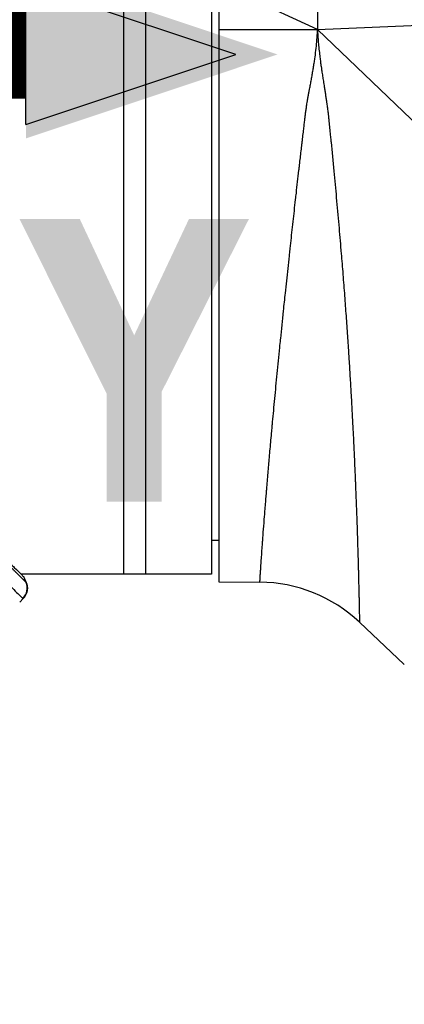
# Model space of a CAD drawing. Header units: millimetres. Extents: x 0 to 4378, y 0 to 2376.
# Tile 447 of 656: x 1543 to 1569, y 1690 to 1757. Entities that reach past the tile are written whole.
import ezdxf

# ---------------------------------------------------------------- set-up
doc = ezdxf.new("R2010")
doc.units = ezdxf.units.MM
doc.header["$LTSCALE"] = 0.2
doc.layers.add('07_Special Line2', color=76, linetype='Continuous')
doc.styles.add('Rainbow-4.0 Style', font='malgunsl.ttf')
doc.styles.add('Rainbow-5.0 Style', font='malgunsl.ttf')
doc.dimstyles.new('Rainbow-4.0 Style', dxfattribs={"dimtxt": 3.5, "dimasz": 2.5, "dimexe": 1, "dimexo": 1, "dimgap": 1, "dimtad": 1, "dimdsep": 46, "dimtxsty": 'Rainbow-4.0 Style', "dimcen": 0, "dimclrd": 251, "dimclre": 251, "dimclrt": 7, "dimazin": 3, "dimtp": 0.1, "dimtm": 0.1, "dimtfac": 0.61, "dimtmove": 0, "dimatfit": 3, "dimfxl": 1, "dimlwd": -1, "dimlwe": -1, "dimarcsym": 1})

# ---------------------------------------------------------------- blocks, each defined once
blk = doc.blocks.new('*D124')
at = {"color": 251, "linetype": 'ByBlock', "transparency": 16777216}
for p, q in [((1483.192, 1869.115), (1834.854, 1869.115)), ((1829.854, 681.615), (1829.854, 1856.615)), ((1617.144, 669.115), (1834.854, 669.115))]:
    blk.add_line(p, q, dxfattribs=at)
at = {"color": 251, "transparency": 16777216}
for points in [[(1827.77, 1856.615), (1831.937, 1856.615), (1829.854, 1869.115)], [(1827.77, 681.615), (1831.937, 681.615), (1829.854, 669.115)]]:
    blk.add_solid(points, dxfattribs=at)
at = {"layer": 'Defpoints', "color": 0, "transparency": 16777216}
for p in [(1478.192, 1869.115), (1829.854, 1869.115), (1612.144, 669.115)]:
    blk.add_point(p, dxfattribs=at)
at = {"color": 7, "transparency": 16777216, "insert": (1815.753, 1269.115), "char_height": 17.5, "attachment_point": 5, "rotation": 90, "style": 'Rainbow-4.0 Style'}
blk.add_mtext('1200', dxfattribs=at)
blk = doc.blocks.new('A$C078f5041')
for p, q in [((-62.2, 1298.027), (-62.2, 1219.5)), ((-60.7, 1297.5), (-60.7, 1219.5)), ((-56.2, 1297.5), (-56.2, 1219.5)), ((-55.7, 1297.945), (-55.7, 1218.983)), ((-49, 1260.5), (-49.001, 1256.5)), ((-49.001, 1256.5), (-55.7, 1259.58)), ((-49.001, 1256.5), (-2.445, 1258.4)), ((-55.7, 1256.5), (-49.001, 1256.5)), ((-49.001, 1256.5), (-0.521, 1210)), ((-55.7, 1221.787), (-56.2, 1221.779)), ((-56.2, 1219.5), (-69.156, 1219.5)), ((-68.956, 1219.3), (-68.802, 1218.937)), ((-55.7, 1218.983), (-52.919, 1218.958)), ((-69.016, 1217.84), (-69.246, 1217.609)), ((-43.1, 1213.364), (-46.149, 1216.236))]:
    blk.add_line(p, q)
blk.add_arc((-53.007, 1208.959), 10, 46.70019, 89.5)
blk.add_ellipse((-69.737, 1218.56), major_axis=(0.69, 0.724), ratio=0.999304, start_param=4.687993, end_param=5.87531)
for points, knots in [([(-149.9, 1300.246), (-149.9, 1300.246), (-149.9, 1300.246), (-149.9, 1300.245), (-149.9, 1300.245), (-149.899, 1300.245), (-149.898, 1300.244), (-149.896, 1300.242), (-149.893, 1300.239), (-149.883, 1300.229), (-149.873, 1300.219), (-149.833, 1300.179), (-149.793, 1300.139), (-149.634, 1299.979), (-149.475, 1299.821), (-149.127, 1299.473), (-148.967, 1299.312), (-148.543, 1298.888), (-148.264, 1298.609), (-147.773, 1298.118), (-147.584, 1297.929), (-147.156, 1297.502), (-146.915, 1297.261), (-146.373, 1296.718), (-146.067, 1296.413), (-144.892, 1295.238), (-143.935, 1294.281), (-141.52, 1291.866), (-139.999, 1290.345), (-136.524, 1286.869), (-134.527, 1284.873), (-131.341, 1281.687), (-130.199, 1280.545), (-128.45, 1278.796), (-127.852, 1278.198), (-125.939, 1276.284), (-124.608, 1274.953), (-121.653, 1271.998), (-120.022, 1270.367), (-117.318, 1267.663), (-116.251, 1266.597), (-114.071, 1264.416), (-112.96, 1263.305), (-111.569, 1261.914), (-111.291, 1261.636), (-110.845, 1261.19), (-110.637, 1260.983), (-110.29, 1260.635), (-110.104, 1260.45), (-109.728, 1260.073), (-109.634, 1259.979), (-109.118, 1259.463), (-108.933, 1259.278), (-108.647, 1258.992), (-108.545, 1258.89), (-108.275, 1258.62), (-108.106, 1258.451), (-107.711, 1258.056), (-107.493, 1257.838), (-106.966, 1257.311), (-106.623, 1256.968), (-104.878, 1255.223), (-103.467, 1253.812), (-101.295, 1251.64), (-100.524, 1250.869), (-98.277, 1248.622), (-96.808, 1247.153), (-94.022, 1244.367), (-92.702, 1243.046), (-90.802, 1241.147), (-90.208, 1240.553), (-88.469, 1238.814), (-87.337, 1237.682), (-85.198, 1235.543), (-84.189, 1234.533), (-82.293, 1232.638), (-81.402, 1231.746), (-79.728, 1230.072), (-78.942, 1229.287), (-77.521, 1227.866), (-76.88, 1227.225), (-75.727, 1226.071), (-75.208, 1225.553), (-74.28, 1224.624), (-73.864, 1224.209), (-72.776, 1223.12), (-72.146, 1222.49), (-71.172, 1221.516), (-70.799, 1221.143), (-70.35, 1220.694), (-70.234, 1220.578), (-69.934, 1220.279), (-69.766, 1220.111), (-69.402, 1219.746), (-69.236, 1219.58), (-69.068, 1219.413), (-69.026, 1219.37), (-68.984, 1219.328), (-68.973, 1219.318), (-68.963, 1219.307), (-68.96, 1219.304), (-68.957, 1219.302), (-68.957, 1219.301), (-68.956, 1219.301), (-68.956, 1219.3), (-68.956, 1219.3), (-68.956, 1219.3), (-68.956, 1219.3)], [0.000001, 0.000001, 0.000001, 0.000001, 0.015698, 0.015698, 0.031818, 0.031818, 0.064059, 0.064059, 0.128532, 0.128532, 0.257452, 0.257452, 0.515099, 0.515099, 1.03173, 1.03173, 1.376496, 1.376496, 1.83577, 1.83577, 2.097678, 2.097678, 2.396491, 2.396491, 2.737987, 2.737987, 3.650672, 3.650672, 4.866181, 4.866181, 6.274758, 6.274758, 7.036133, 7.036133, 7.4269, 7.4269, 8.279336, 8.279336, 9.300988, 9.300988, 9.960545, 9.960545, 10.647335, 10.647335, 10.810675, 10.810675, 10.926622, 10.926622, 11.059277, 11.059277, 11.195672, 11.195672, 11.271859, 11.271859, 11.313665, 11.313665, 11.383447, 11.383447, 11.476764, 11.476764, 11.651474, 11.651474, 12.36503, 12.36503, 12.758964, 12.758964, 13.517543, 13.517543, 14.21455, 14.21455, 14.534408, 14.534408, 15.158677, 15.158677, 15.738265, 15.738265, 16.275772, 16.275772, 16.779025, 16.779025, 17.219639, 17.219639, 17.604979, 17.604979, 17.941891, 17.941891, 18.532236, 18.532236, 18.976724, 18.976724, 19.143573, 19.143573, 19.436376, 19.436376, 19.876729, 19.876729, 20.096755, 20.096755, 20.206847, 20.206847, 20.26187, 20.26187, 20.289371, 20.289371, 20.303115, 20.303115, 20.316506, 20.316506, 20.316506, 20.316506]), ([(-108.531, 1257.219), (-107.952, 1256.64), (-107.372, 1256.061), (-106.793, 1255.483), (-105.635, 1254.326), (-104.478, 1253.171), (-103.325, 1252.019), (-102.172, 1250.868), (-101.023, 1249.72), (-99.879, 1248.578), (-98.737, 1247.438), (-97.6, 1246.302), (-96.472, 1245.176), (-96.124, 1244.829), (-95.776, 1244.482), (-95.43, 1244.137), (-94.655, 1243.362), (-93.883, 1242.593), (-93.118, 1241.828), (-92.011, 1240.724), (-90.917, 1239.632), (-89.836, 1238.554), (-89.602, 1238.32), (-89.369, 1238.088), (-89.136, 1237.855), (-89.1, 1237.82), (-89.065, 1237.785), (-89.029, 1237.749), (-88.761, 1237.482), (-88.495, 1237.216), (-88.229, 1236.951), (-88.022, 1236.744), (-87.815, 1236.538), (-87.61, 1236.333), (-87.357, 1236.081), (-87.105, 1235.83), (-86.855, 1235.58), (-86.79, 1235.515), (-86.714, 1235.439), (-86.648, 1235.374), (-86.607, 1235.333), (-86.571, 1235.297), (-86.544, 1235.27), (-86.531, 1235.258), (-86.521, 1235.247), (-86.513, 1235.24), (-86.463, 1235.19), (-86.386, 1235.113), (-86.282, 1235.009), (-86.179, 1234.906), (-86.048, 1234.776), (-85.891, 1234.619), (-85.884, 1234.612), (-85.877, 1234.605), (-85.87, 1234.598), (-85.797, 1234.526), (-85.72, 1234.448), (-85.636, 1234.365), (-85.604, 1234.332), (-85.568, 1234.297), (-85.532, 1234.261), (-85.495, 1234.224), (-85.457, 1234.186), (-85.423, 1234.153), (-85.401, 1234.13), (-85.38, 1234.109), (-85.362, 1234.091), (-85.272, 1234.001), (-85.184, 1233.914), (-85.099, 1233.829), (-84.921, 1233.652), (-84.755, 1233.486), (-84.599, 1233.33), (-84.542, 1233.273), (-84.486, 1233.217), (-84.431, 1233.163), (-84.411, 1233.143), (-84.396, 1233.128), (-84.38, 1233.112), (-84.367, 1233.099), (-84.354, 1233.086), (-84.337, 1233.069), (-84.32, 1233.052), (-84.3, 1233.032), (-84.274, 1233.006), (-84.269, 1233.001), (-84.264, 1232.996), (-84.258, 1232.99), (-84.069, 1232.802), (-83.893, 1232.626), (-83.729, 1232.462), (-83.721, 1232.454), (-83.713, 1232.446), (-83.704, 1232.437), (-83.663, 1232.396), (-83.623, 1232.356), (-83.583, 1232.316), (-83.294, 1232.028), (-83.047, 1231.782), (-82.842, 1231.577), (-82.608, 1231.344), (-82.428, 1231.164), (-82.299, 1231.035), (-82.251, 1230.987), (-82.21, 1230.947), (-82.176, 1230.913), (-82.165, 1230.901), (-82.154, 1230.891), (-82.144, 1230.881), (-82.138, 1230.875), (-82.124, 1230.861), (-82.105, 1230.842), (-82.086, 1230.823), (-82.061, 1230.798), (-82.035, 1230.772), (-82.01, 1230.747), (-81.983, 1230.721), (-81.96, 1230.697), (-81.949, 1230.687), (-81.939, 1230.677), (-81.93, 1230.667), (-81.856, 1230.593), (-81.785, 1230.523), (-81.718, 1230.456), (-81.625, 1230.363), (-81.538, 1230.277), (-81.457, 1230.196), (-81.432, 1230.171), (-81.407, 1230.146), (-81.383, 1230.122), (-81.262, 1230.002), (-81.158, 1229.898), (-81.068, 1229.808), (-81.027, 1229.767), (-80.988, 1229.729), (-80.954, 1229.694), (-80.939, 1229.68), (-80.931, 1229.672), (-80.925, 1229.665), (-80.917, 1229.658), (-80.911, 1229.652), (-80.896, 1229.637), (-80.894, 1229.635), (-80.892, 1229.633), (-80.89, 1229.631), (-80.844, 1229.585), (-80.771, 1229.512), (-80.671, 1229.413), (-80.626, 1229.368), (-80.576, 1229.318), (-80.52, 1229.263), (-80.347, 1229.09), (-80.176, 1228.92), (-80.057, 1228.801), (-80.053, 1228.797), (-80.049, 1228.794), (-80.046, 1228.79), (-79.936, 1228.681), (-79.855, 1228.599), (-79.801, 1228.546), (-79.796, 1228.541), (-79.792, 1228.537), (-79.787, 1228.533), (-79.781, 1228.526), (-79.762, 1228.507), (-79.74, 1228.485), (-79.723, 1228.468), (-79.704, 1228.449), (-79.687, 1228.433), (-79.682, 1228.428), (-79.677, 1228.423), (-79.673, 1228.418), (-79.634, 1228.379), (-79.595, 1228.341), (-79.557, 1228.303), (-79.481, 1228.227), (-79.407, 1228.153), (-79.335, 1228.081), (-79.318, 1228.065), (-79.301, 1228.048), (-79.284, 1228.031), (-79.159, 1227.906), (-79.039, 1227.787), (-78.926, 1227.674), (-78.815, 1227.564), (-78.71, 1227.459), (-78.611, 1227.361), (-78.353, 1227.104), (-78.134, 1226.886), (-77.951, 1226.704), (-77.879, 1226.632), (-77.813, 1226.566), (-77.752, 1226.505), (-77.717, 1226.471), (-77.685, 1226.439), (-77.654, 1226.409), (-77.641, 1226.396), (-77.633, 1226.387), (-77.623, 1226.377), (-77.614, 1226.369), (-77.605, 1226.359), (-77.592, 1226.346), (-77.585, 1226.339), (-77.576, 1226.33), (-77.565, 1226.319), (-77.463, 1226.218), (-77.362, 1226.117), (-77.261, 1226.017), (-77.06, 1225.816), (-76.86, 1225.618), (-76.664, 1225.422), (-76.27, 1225.031), (-75.887, 1224.649), (-75.515, 1224.279), (-75.501, 1224.266), (-75.488, 1224.253), (-75.475, 1224.239), (-75.302, 1224.068), (-75.132, 1223.899), (-74.965, 1223.733), (-74.875, 1223.643), (-74.785, 1223.554), (-74.697, 1223.466), (-74.681, 1223.45), (-74.664, 1223.433), (-74.647, 1223.416), (-74.629, 1223.399), (-74.612, 1223.382), (-74.598, 1223.368), (-74.588, 1223.358), (-74.58, 1223.35), (-74.574, 1223.344), (-74.553, 1223.323), (-74.532, 1223.302), (-74.509, 1223.28), (-74.458, 1223.229), (-74.403, 1223.174), (-74.345, 1223.117), (-74.215, 1222.988), (-74.07, 1222.843), (-73.911, 1222.685), (-73.898, 1222.672), (-73.886, 1222.66), (-73.873, 1222.647), (-73.697, 1222.472), (-73.505, 1222.282), (-73.3, 1222.078), (-72.932, 1221.713), (-72.522, 1221.305), (-72.094, 1220.881), (-71.902, 1220.69), (-71.707, 1220.496), (-71.512, 1220.303), (-71.506, 1220.298), (-71.501, 1220.292), (-71.496, 1220.287), (-71.358, 1220.151), (-71.221, 1220.014), (-71.084, 1219.879), (-71.001, 1219.796), (-70.918, 1219.714), (-70.836, 1219.633), (-70.816, 1219.613), (-70.796, 1219.593), (-70.776, 1219.573), (-70.769, 1219.567), (-70.763, 1219.561), (-70.757, 1219.554), (-70.714, 1219.512), (-70.673, 1219.472), (-70.641, 1219.44), (-70.632, 1219.431), (-70.624, 1219.423), (-70.616, 1219.415), (-70.512, 1219.312), (-70.413, 1219.214), (-70.318, 1219.12), (-70.256, 1219.059), (-70.196, 1218.999), (-70.137, 1218.941), (-69.952, 1218.758), (-69.788, 1218.597), (-69.647, 1218.458), (-69.506, 1218.319), (-69.388, 1218.202), (-69.294, 1218.11), (-69.199, 1218.017), (-69.128, 1217.948), (-69.082, 1217.903), (-69.059, 1217.88), (-69.042, 1217.864), (-69.03, 1217.853)], [0, 0, 0, 0, 0.032845, 0.032845, 0.032845, 0.098514, 0.098514, 0.098514, 0.164155, 0.164155, 0.164155, 0.229765, 0.229765, 0.229765, 0.25, 0.25, 0.25, 0.295338, 0.295338, 0.295338, 0.360817, 0.360817, 0.360817, 0.375, 0.375, 0.375, 0.377162, 0.377162, 0.377162, 0.393509, 0.393509, 0.393509, 0.40625, 0.40625, 0.40625, 0.421875, 0.421875, 0.421875, 0.42593, 0.42593, 0.42593, 0.428493, 0.428493, 0.428493, 0.429688, 0.429688, 0.429688, 0.4375, 0.4375, 0.4375, 0.445313, 0.445313, 0.445313, 0.445664, 0.445664, 0.445664, 0.449219, 0.449219, 0.449219, 0.450621, 0.450621, 0.450621, 0.452114, 0.452114, 0.452114, 0.453125, 0.453125, 0.453125, 0.458169, 0.458169, 0.458169, 0.46875, 0.46875, 0.46875, 0.472656, 0.472656, 0.472656, 0.47407, 0.47407, 0.47407, 0.475217, 0.475217, 0.475217, 0.476344, 0.476344, 0.476344, 0.476563, 0.476563, 0.476563, 0.483993, 0.483993, 0.483993, 0.484375, 0.484375, 0.484375, 0.486257, 0.486257, 0.486257, 0.5, 0.5, 0.5, 0.515625, 0.515625, 0.515625, 0.521453, 0.521453, 0.521453, 0.523438, 0.523438, 0.523438, 0.52457, 0.52457, 0.52457, 0.525731, 0.525731, 0.525731, 0.52685, 0.52685, 0.52685, 0.527344, 0.527344, 0.527344, 0.53125, 0.53125, 0.53125, 0.53666, 0.53666, 0.53666, 0.538372, 0.538372, 0.538372, 0.546875, 0.546875, 0.546875, 0.550781, 0.550781, 0.550781, 0.552445, 0.552445, 0.552445, 0.554421, 0.554421, 0.554421, 0.554688, 0.554688, 0.554688, 0.560068, 0.560068, 0.560068, 0.5625, 0.5625, 0.5625, 0.570081, 0.570081, 0.570081, 0.570313, 0.570313, 0.570313, 0.577477, 0.577477, 0.577477, 0.578125, 0.578125, 0.578125, 0.579102, 0.579102, 0.579102, 0.579856, 0.579856, 0.579856, 0.580078, 0.580078, 0.580078, 0.582031, 0.582031, 0.582031, 0.585938, 0.585938, 0.585938, 0.586848, 0.586848, 0.586848, 0.59375, 0.59375, 0.59375, 0.600497, 0.600497, 0.600497, 0.618038, 0.618038, 0.618038, 0.625, 0.625, 0.625, 0.628906, 0.628906, 0.628906, 0.630563, 0.630563, 0.630563, 0.631988, 0.631988, 0.631988, 0.632813, 0.632813, 0.632813, 0.640625, 0.640625, 0.640625, 0.65625, 0.65625, 0.65625, 0.6875, 0.6875, 0.6875, 0.688623, 0.688623, 0.688623, 0.703125, 0.703125, 0.703125, 0.710938, 0.710938, 0.710938, 0.712321, 0.712321, 0.712321, 0.713792, 0.713792, 0.713792, 0.714844, 0.714844, 0.714844, 0.71875, 0.71875, 0.71875, 0.727865, 0.727865, 0.727865, 0.748382, 0.748382, 0.748382, 0.75, 0.75, 0.75, 0.772382, 0.772382, 0.772382, 0.8125, 0.8125, 0.8125, 0.830542, 0.830542, 0.830542, 0.831023, 0.831023, 0.831023, 0.84375, 0.84375, 0.84375, 0.851563, 0.851563, 0.851563, 0.853457, 0.853457, 0.853457, 0.854072, 0.854072, 0.854072, 0.858245, 0.858245, 0.858245, 0.859375, 0.859375, 0.859375, 0.875, 0.875, 0.875, 0.885308, 0.885308, 0.885308, 0.918094, 0.918094, 0.918094, 0.950853, 0.950853, 0.950853, 0.983613, 0.983613, 0.983613, 1, 1, 1, 1]), ([(-52.919, 1218.958), (-52.919, 1218.958), (-52.919, 1218.972), (-52.915, 1219.026), (-52.913, 1219.067), (-52.906, 1219.174), (-52.902, 1219.241), (-52.892, 1219.401), (-52.886, 1219.494), (-52.877, 1219.622), (-52.876, 1219.646), (-52.871, 1219.718), (-52.868, 1219.769), (-52.856, 1219.944), (-52.847, 1220.078), (-52.827, 1220.368), (-52.817, 1220.524), (-52.793, 1220.864), (-52.78, 1221.05), (-52.755, 1221.403), (-52.743, 1221.567), (-52.73, 1221.744), (-52.729, 1221.751), (-52.728, 1221.764), (-52.728, 1221.77), (-52.709, 1222.023), (-52.69, 1222.283), (-52.648, 1222.833), (-52.625, 1223.125), (-52.577, 1223.741), (-52.551, 1224.068), (-52.503, 1224.666), (-52.481, 1224.933), (-52.456, 1225.228), (-52.455, 1225.248), (-52.424, 1225.626), (-52.392, 1225.997), (-52.331, 1226.722), (-52.3, 1227.073), (-52.236, 1227.815), (-52.201, 1228.206), (-52.147, 1228.808), (-52.129, 1229.01), (-52.1, 1229.329), (-52.09, 1229.442), (-52.071, 1229.65), (-52.062, 1229.743), (-52.006, 1230.352), (-51.956, 1230.885), (-51.852, 1231.982), (-51.798, 1232.546), (-51.685, 1233.699), (-51.627, 1234.289), (-51.548, 1235.07), (-51.53, 1235.248), (-51.51, 1235.45), (-51.508, 1235.474), (-51.443, 1236.109), (-51.379, 1236.736), (-51.271, 1237.778), (-51.228, 1238.184), (-51.127, 1239.143), (-51.068, 1239.699), (-50.977, 1240.547), (-50.946, 1240.832), (-50.899, 1241.262), (-50.884, 1241.406), (-50.86, 1241.623), (-50.846, 1241.749), (-50.832, 1241.876), (-50.824, 1241.949), (-50.822, 1241.968), (-50.768, 1242.462), (-50.714, 1242.949), (-50.604, 1243.934), (-50.548, 1244.433), (-50.474, 1245.089), (-50.457, 1245.239), (-50.383, 1245.895), (-50.324, 1246.41), (-50.254, 1247.021), (-50.244, 1247.109), (-50.199, 1247.503), (-50.163, 1247.813), (-50.109, 1248.282), (-50.091, 1248.439), (-50.063, 1248.675), (-50.054, 1248.754), (-50.04, 1248.873), (-50.031, 1248.95), (-50.022, 1249.027), (-50.018, 1249.067), (-50.018, 1249.067), (-49.999, 1249.232), (-49.981, 1249.382), (-49.948, 1249.663), (-49.933, 1249.794), (-49.916, 1249.939), (-49.913, 1249.963), (-49.897, 1250.103), (-49.884, 1250.209), (-49.872, 1250.31), (-49.871, 1250.317), (-49.865, 1250.366), (-49.861, 1250.408), (-49.85, 1250.492), (-49.845, 1250.535), (-49.835, 1250.62), (-49.83, 1250.662), (-49.82, 1250.743), (-49.816, 1250.78), (-49.811, 1250.817), (-49.81, 1250.821), (-49.808, 1250.842), (-49.806, 1250.857), (-49.803, 1250.878), (-49.802, 1250.885), (-49.801, 1250.894), (-49.801, 1250.897), (-49.8, 1250.901), (-49.8, 1250.902), (-49.8, 1250.904), (-49.8, 1250.904), (-49.799, 1250.905), (-49.799, 1250.906), (-49.789, 1250.984), (-49.776, 1251.07), (-49.748, 1251.251), (-49.733, 1251.343), (-49.706, 1251.508), (-49.694, 1251.578), (-49.668, 1251.733), (-49.653, 1251.819), (-49.623, 1251.99), (-49.608, 1252.073), (-49.578, 1252.239), (-49.563, 1252.322), (-49.545, 1252.421), (-49.542, 1252.434), (-49.531, 1252.498), (-49.522, 1252.549), (-49.507, 1252.627), (-49.502, 1252.653), (-49.495, 1252.693), (-49.493, 1252.706), (-49.488, 1252.733), (-49.485, 1252.748), (-49.461, 1252.877), (-49.44, 1252.991), (-49.399, 1253.214), (-49.379, 1253.324), (-49.341, 1253.542), (-49.322, 1253.65), (-49.301, 1253.775), (-49.297, 1253.797), (-49.275, 1253.929), (-49.258, 1254.034), (-49.225, 1254.246), (-49.209, 1254.351), (-49.186, 1254.506), (-49.178, 1254.562), (-49.17, 1254.618), (-49.17, 1254.62), (-49.142, 1254.826), (-49.117, 1255.023), (-49.074, 1255.415), (-49.056, 1255.61), (-49.026, 1255.998), (-49.014, 1256.191), (-49.004, 1256.421), (-49.002, 1256.46), (-49.001, 1256.5)], [0, 0, 0, 0, 0.028234, 0.028234, 0.056819, 0.056819, 0.085617, 0.085617, 0.114723, 0.114723, 0.121112, 0.121112, 0.133906, 0.133906, 0.163346, 0.163346, 0.192685, 0.192685, 0.223434, 0.223434, 0.248047, 0.248047, 0.249023, 0.249023, 0.25, 0.25, 0.28204, 0.28204, 0.314528, 0.314528, 0.347767, 0.347767, 0.373166, 0.373166, 0.375, 0.375, 0.408009, 0.408009, 0.4375, 0.4375, 0.46875, 0.46875, 0.484375, 0.484375, 0.493022, 0.493022, 0.5, 0.5, 0.538244, 0.538244, 0.576293, 0.576293, 0.614004, 0.614004, 0.625, 0.625, 0.626439, 0.626439, 0.663999, 0.663999, 0.6875, 0.6875, 0.71875, 0.71875, 0.734375, 0.734375, 0.742187, 0.742187, 0.746094, 0.749023, 0.749023, 0.75, 0.75, 0.777439, 0.777439, 0.804554, 0.804554, 0.8125, 0.8125, 0.839283, 0.839283, 0.84375, 0.84375, 0.859375, 0.859375, 0.867187, 0.867187, 0.871094, 0.871094, 0.873047, 0.874878, 0.874878, 0.875, 0.875, 0.879762, 0.879762, 0.884532, 0.884532, 0.885526, 0.885526, 0.8903, 0.8903, 0.890625, 0.890625, 0.892844, 0.892844, 0.895438, 0.895438, 0.898437, 0.898437, 0.901916, 0.901916, 0.902344, 0.902344, 0.904297, 0.904297, 0.905273, 0.905273, 0.905762, 0.905762, 0.906006, 0.906006, 0.906128, 0.906128, 0.90625, 0.90625, 0.912629, 0.912629, 0.918178, 0.918178, 0.921875, 0.921875, 0.926033, 0.926033, 0.929687, 0.929687, 0.933063, 0.933063, 0.933594, 0.933594, 0.935547, 0.935547, 0.936523, 0.936523, 0.937012, 0.937012, 0.9375, 0.9375, 0.942143, 0.942143, 0.946949, 0.946949, 0.952035, 0.952035, 0.953125, 0.953125, 0.958683, 0.958683, 0.964876, 0.964876, 0.968506, 0.968506, 0.96875, 0.96875, 0.978272, 0.978272, 0.987962, 0.987962, 0.997909, 0.997909, 1, 1, 1, 1]), ([(-49.001, 1256.5), (-48.995, 1256.357), (-48.988, 1256.21), (-48.97, 1255.917), (-48.959, 1255.771), (-48.934, 1255.474), (-48.919, 1255.323), (-48.887, 1255.016), (-48.869, 1254.86), (-48.847, 1254.676), (-48.844, 1254.65), (-48.84, 1254.618), (-48.839, 1254.611), (-48.826, 1254.51), (-48.812, 1254.405), (-48.784, 1254.193), (-48.769, 1254.086), (-48.743, 1253.905), (-48.732, 1253.833), (-48.706, 1253.651), (-48.688, 1253.537), (-48.653, 1253.305), (-48.635, 1253.187), (-48.597, 1252.946), (-48.578, 1252.823), (-48.557, 1252.69), (-48.556, 1252.685), (-48.54, 1252.581), (-48.525, 1252.488), (-48.496, 1252.302), (-48.482, 1252.209), (-48.454, 1252.027), (-48.441, 1251.938), (-48.414, 1251.759), (-48.401, 1251.671), (-48.384, 1251.551), (-48.379, 1251.517), (-48.358, 1251.37), (-48.344, 1251.267), (-48.325, 1251.133), (-48.32, 1251.094), (-48.307, 1250.996), (-48.3, 1250.939), (-48.29, 1250.861), (-48.287, 1250.836), (-48.282, 1250.8), (-48.281, 1250.789), (-48.279, 1250.772), (-48.278, 1250.764), (-48.277, 1250.755), (-48.276, 1250.75), (-48.276, 1250.745), (-48.275, 1250.735), (-48.273, 1250.718), (-48.268, 1250.671), (-48.264, 1250.639), (-48.257, 1250.567), (-48.253, 1250.529), (-48.247, 1250.478), (-48.247, 1250.471), (-48.242, 1250.426), (-48.238, 1250.384), (-48.231, 1250.317), (-48.228, 1250.294), (-48.223, 1250.24), (-48.22, 1250.21), (-48.211, 1250.122), (-48.205, 1250.063), (-48.195, 1249.967), (-48.192, 1249.934), (-48.187, 1249.884), (-48.185, 1249.867), (-48.182, 1249.841), (-48.181, 1249.827), (-48.18, 1249.814), (-48.179, 1249.805), (-48.178, 1249.799), (-48.162, 1249.637), (-48.146, 1249.479), (-48.119, 1249.204), (-48.107, 1249.086), (-48.091, 1248.93), (-48.088, 1248.892), (-48.018, 1248.189), (-47.954, 1247.532), (-47.834, 1246.275), (-47.778, 1245.673), (-47.666, 1244.452), (-47.61, 1243.834), (-47.506, 1242.642), (-47.457, 1242.067), (-47.409, 1241.491), (-47.408, 1241.483), (-47.367, 1240.988), (-47.328, 1240.514), (-47.252, 1239.55), (-47.214, 1239.062), (-47.142, 1238.118), (-47.108, 1237.661), (-47.043, 1236.751), (-47.011, 1236.3), (-46.951, 1235.417), (-46.922, 1234.986), (-46.884, 1234.409), (-46.875, 1234.254), (-46.84, 1233.705), (-46.816, 1233.318), (-46.77, 1232.557), (-46.748, 1232.182), (-46.703, 1231.391), (-46.68, 1230.979), (-46.637, 1230.181), (-46.617, 1229.796), (-46.58, 1229.079), (-46.564, 1228.745), (-46.548, 1228.414), (-46.548, 1228.409), (-46.527, 1227.98), (-46.508, 1227.568), (-46.472, 1226.757), (-46.454, 1226.358), (-46.434, 1225.869), (-46.43, 1225.768), (-46.41, 1225.277), (-46.395, 1224.898), (-46.366, 1224.139), (-46.352, 1223.761), (-46.338, 1223.377), (-46.338, 1223.357), (-46.336, 1223.313), (-46.335, 1223.289), (-46.327, 1223.039), (-46.319, 1222.813), (-46.307, 1222.459), (-46.303, 1222.33), (-46.291, 1221.97), (-46.284, 1221.74), (-46.274, 1221.408), (-46.271, 1221.304), (-46.267, 1221.191), (-46.267, 1221.181), (-46.267, 1221.171), (-46.266, 1221.169), (-46.265, 1221.115), (-46.263, 1221.058), (-46.26, 1220.934), (-46.258, 1220.868), (-46.253, 1220.727), (-46.251, 1220.652), (-46.248, 1220.527), (-46.246, 1220.479), (-46.243, 1220.348), (-46.24, 1220.263), (-46.235, 1220.086), (-46.233, 1219.994), (-46.228, 1219.807), (-46.225, 1219.712), (-46.221, 1219.555), (-46.22, 1219.495), (-46.218, 1219.429), (-46.218, 1219.422), (-46.215, 1219.313), (-46.213, 1219.214), (-46.208, 1219.028), (-46.206, 1218.941), (-46.202, 1218.775), (-46.2, 1218.697), (-46.198, 1218.608), (-46.198, 1218.593), (-46.195, 1218.505), (-46.194, 1218.438), (-46.192, 1218.34), (-46.191, 1218.307), (-46.189, 1218.23), (-46.188, 1218.188), (-46.187, 1218.128), (-46.186, 1218.109), (-46.185, 1218.081), (-46.185, 1218.072), (-46.185, 1218.058), (-46.185, 1218.054), (-46.185, 1218.046), (-46.185, 1218.043), (-46.185, 1218.038), (-46.185, 1218.038), (-46.182, 1217.936), (-46.18, 1217.843), (-46.176, 1217.668), (-46.175, 1217.585), (-46.173, 1217.491), (-46.172, 1217.474), (-46.171, 1217.38), (-46.169, 1217.309), (-46.168, 1217.239), (-46.167, 1217.235), (-46.167, 1217.196), (-46.166, 1217.162), (-46.165, 1217.115), (-46.165, 1217.099), (-46.164, 1217.076), (-46.164, 1217.069), (-46.164, 1217.058), (-46.164, 1217.051), (-46.164, 1217.045), (-46.164, 1217.041), (-46.164, 1217.04), (-46.162, 1216.961), (-46.161, 1216.89), (-46.158, 1216.767), (-46.157, 1216.714), (-46.155, 1216.615), (-46.155, 1216.569), (-46.153, 1216.507), (-46.153, 1216.487), (-46.152, 1216.455), (-46.152, 1216.442), (-46.152, 1216.425), (-46.152, 1216.42), (-46.151, 1216.361), (-46.15, 1216.32), (-46.149, 1216.261), (-46.149, 1216.244), (-46.149, 1216.237), (-46.149, 1216.236), (-46.149, 1216.236)], [0, 0, 0, 0, 0.0077515, 0.0077515, 0.0151382, 0.0151382, 0.0224914, 0.0224914, 0.0298103, 0.0298103, 0.0310059, 0.0310059, 0.03125, 0.03125, 0.0375583, 0.0375583, 0.0433115, 0.0433115, 0.046875, 0.046875, 0.0521801, 0.0521801, 0.0572633, 0.0572633, 0.0622559, 0.0622559, 0.0625, 0.0625, 0.0656616, 0.0656616, 0.0690422, 0.0690422, 0.0725887, 0.0725887, 0.0764779, 0.0764779, 0.078125, 0.078125, 0.0835819, 0.0835819, 0.0859375, 0.0859375, 0.0898438, 0.0898438, 0.0917969, 0.0917969, 0.0927734, 0.0927734, 0.0932617, 0.0935059, 0.0935059, 0.09375, 0.09375, 0.0963252, 0.0963252, 0.0989531, 0.0989531, 0.1012001, 0.1012001, 0.1015625, 0.1015625, 0.1034275, 0.1034275, 0.1043487, 0.1043487, 0.1054688, 0.1054688, 0.1074219, 0.1074219, 0.1083984, 0.1083984, 0.1088867, 0.1088867, 0.1091309, 0.1092529, 0.1092529, 0.109375, 0.109375, 0.1171875, 0.1171875, 0.1230469, 0.1230469, 0.125, 0.125, 0.1573058, 0.1573058, 0.1875, 0.1875, 0.2192442, 0.2192442, 0.2495117, 0.2495117, 0.25, 0.25, 0.2720212, 0.2720212, 0.2955584, 0.2955584, 0.3185888, 0.3185888, 0.3423793, 0.3423793, 0.3661699, 0.3661699, 0.375, 0.375, 0.3978045, 0.3978045, 0.4210108, 0.4210108, 0.4480318, 0.4480318, 0.4748323, 0.4748323, 0.4995117, 0.4995117, 0.5, 0.5, 0.5273194, 0.5273194, 0.5552061, 0.5552061, 0.5625, 0.5625, 0.5910429, 0.5910429, 0.6213763, 0.6213763, 0.6230469, 0.6230469, 0.625, 0.625, 0.6448386, 0.6448386, 0.65625, 0.65625, 0.6769332, 0.6769332, 0.6865234, 0.6865234, 0.6873779, 0.6873779, 0.6875, 0.6875, 0.6962086, 0.6962086, 0.7049064, 0.7049064, 0.7135719, 0.7135719, 0.71875, 0.71875, 0.7272972, 0.7272972, 0.7358977, 0.7358977, 0.7443463, 0.7443463, 0.7495117, 0.7495117, 0.75, 0.75, 0.7596072, 0.7596072, 0.7693096, 0.7693096, 0.7791354, 0.7791354, 0.78125, 0.78125, 0.791267, 0.791267, 0.796875, 0.796875, 0.8046875, 0.8046875, 0.8085938, 0.8085938, 0.8105469, 0.8105469, 0.8115234, 0.8115234, 0.8122559, 0.8122559, 0.8125, 0.8125, 0.8264006, 0.8264006, 0.8405567, 0.8405567, 0.84375, 0.84375, 0.8583824, 0.8583824, 0.859375, 0.859375, 0.8671875, 0.8671875, 0.8710938, 0.8710938, 0.8730469, 0.8730469, 0.8740234, 0.8747559, 0.8747559, 0.875, 0.875, 0.8914391, 0.8914391, 0.90625, 0.90625, 0.921875, 0.921875, 0.9301049, 0.9301049, 0.9361592, 0.9361592, 0.9385903, 0.9385903, 0.9658247, 0.9658247, 0.9934929, 0.9934929, 0.9999925, 0.9999925, 0.9999925, 0.9999925]), ([(-69.016, 1217.84), (-68.949, 1217.908), (-68.89, 1217.989), (-68.842, 1218.078), (-68.796, 1218.163), (-68.762, 1218.256), (-68.742, 1218.353), (-68.722, 1218.454), (-68.719, 1218.559), (-68.73, 1218.659), (-68.74, 1218.747), (-68.761, 1218.832), (-68.791, 1218.91), (-68.795, 1218.919), (-68.799, 1218.928), (-68.802, 1218.937)], [0, 0, 0, 0, 0.2548799, 0.2548799, 0.2548799, 0.4967195, 0.4967195, 0.4967195, 0.7513576, 0.7513576, 0.7513576, 0.9735099, 0.9735099, 0.9735099, 1, 1, 1, 1]), ([(-68.802, 1218.937), (-68.789, 1218.907), (-68.778, 1218.877), (-68.758, 1218.814), (-68.75, 1218.782), (-68.737, 1218.717), (-68.732, 1218.684), (-68.725, 1218.618), (-68.723, 1218.584), (-68.723, 1218.517), (-68.724, 1218.483), (-68.731, 1218.416), (-68.736, 1218.383), (-68.749, 1218.317), (-68.757, 1218.284), (-68.777, 1218.219), (-68.789, 1218.188), (-68.815, 1218.126), (-68.83, 1218.095), (-68.862, 1218.037), (-68.88, 1218.008), (-68.917, 1217.953), (-68.938, 1217.927), (-68.977, 1217.88), (-68.996, 1217.859), (-69.016, 1217.84)], [0, 0, 0, 0, 0.0864127, 0.0864127, 0.1716018, 0.1716018, 0.2558193, 0.2558193, 0.3393102, 0.3393102, 0.4222753, 0.4222753, 0.5050868, 0.5050868, 0.5879516, 0.5879516, 0.6710765, 0.6710765, 0.7551465, 0.7551465, 0.8398331, 0.8398331, 0.9260107, 0.9260107, 0.9999928, 0.9999928, 0.9999928, 0.9999928]), ([(-69.03, 1217.853), (-69.025, 1217.849), (-69.022, 1217.845), (-69.019, 1217.843), (-69.019, 1217.843), (-69.017, 1217.841), (-69.017, 1217.841), (-69.016, 1217.84)], [0, 0, 0, 0, 0.6021183, 0.6021183, 0.6656638, 0.6656638, 1, 1, 1, 1])]:
    blk.add_open_spline(points, degree=3, knots=knots)
for points, weights, knots in [([(-68.817, 1218.951), (-68.827, 1218.961), (-68.857, 1218.991), (-68.933, 1219.066), (-69.038, 1219.169), (-69.176, 1219.306), (-69.401, 1219.529), (-69.756, 1219.882), (-70.296, 1220.419), (-70.856, 1220.976), (-71.484, 1221.602), (-72.171, 1222.285), (-72.9, 1223.011), (-73.678, 1223.787), (-74.347, 1224.454), (-75.192, 1225.296), (-76.074, 1226.175), (-77.002, 1227.101), (-77.802, 1227.898), (-78.457, 1228.551), (-79.307, 1229.4), (-80.398, 1230.489), (-81.48, 1231.568), (-82.389, 1232.475), (-83.079, 1233.164), (-83.777, 1233.861), (-84.482, 1234.565), (-85.195, 1235.276), (-85.822, 1235.902), (-86.454, 1236.533), (-87.201, 1237.279), (-88.05, 1238.127), (-88.782, 1238.858), (-89.594, 1239.669), (-90.663, 1240.737), (-92.127, 1242.199), (-93.671, 1243.741), (-95.23, 1245.298), (-97.325, 1247.391), (-99.971, 1250.034), (-103.132, 1253.192), (-105.765, 1255.822), (-107.326, 1257.382), (-107.855, 1257.91)], [1.00000090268, 1.00000090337, 1.00000090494, 1.00000090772, 1.0000009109, 1.00000091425, 1.00000091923, 1.00000092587, 1.00000093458, 1.00000094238, 1.00000095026, 1.00000095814, 1.00000096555, 1.00000097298, 1.00000097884, 1.00000098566, 1.00000099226, 1.00000099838, 1.00000100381, 1.00000100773, 1.00000101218, 1.00000101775, 1.00000102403, 1.00000102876, 1.00000103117, 1.00000103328, 1.00000103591, 1.00000103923, 1.00000104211, 1.0000010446, 1.00000104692, 1.00000104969, 1.00000105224, 1.00000105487, 1.00000105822, 1.00000106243, 1.00000106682, 1.00000107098, 1.00000107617, 1.00000108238, 1.00000108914, 1.0000010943, 1.00000109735, 1.00000109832], [0, 0, 0, 0, 0.0151525, 0.0292941, 0.044451, 0.0596102, 0.074777, 0.1051282, 0.1355082, 0.1659319, 0.1842014, 0.2146819, 0.2441937, 0.2594697, 0.2900562, 0.3053613, 0.3329363, 0.3636151, 0.3789659, 0.3943189, 0.4127549, 0.4414743, 0.4723959, 0.487904, 0.5032925, 0.5187091, 0.5341501, 0.5495914, 0.5650106, 0.5745174, 0.5899446, 0.6123468, 0.6277921, 0.6355162, 0.6625597, 0.6934739, 0.7244066, 0.7553455, 0.7862944, 0.8482151, 0.9101575, 0.9695323, 1, 1, 1, 1]), ([(-68.802, 1218.937), (-68.803, 1218.938), (-68.804, 1218.939), (-68.808, 1218.942), (-68.811, 1218.946), (-68.817, 1218.951)], [1, 1.00000030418, 1.00000060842, 1.00000060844, 1.00000030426, 1], [0, 0, 0, 0, 0.334335, 0.334335, 1, 1, 1, 1])]:
    blk.add_rational_spline(points, weights, degree=3, knots=knots)
for points in [[(-68.802, 1218.937), (-68.802, 1218.937), (-68.802, 1218.937), (-68.802, 1218.937)], [(-69.016, 1217.84), (-69.016, 1217.84), (-69.016, 1217.84), (-69.016, 1217.84)], [(-46.149, 1216.236), (-46.149, 1216.236), (-46.149, 1216.236), (-46.149, 1216.236)]]:
    blk.add_open_spline(points, degree=3)
blk = doc.blocks.new('A$C3a293ff3')
at = {"layer": '07_Special Line2'}
blk.add_hatch(color=256, dxfattribs=at).paths.add_polyline_path([(49.156, 0), (34.9, 4.752), (34.9, -4.752)])
for p, q in [((34.9, -3.96), (34.9, 3.96)), ((46.78, 0), (34.9, 3.96)), ((34.9, -3.96), (46.78, 0))]:
    blk.add_line(p, q, dxfattribs=at)
at = {"layer": '07_Special Line2', "const_width": 5}
blk.add_lwpolyline([(34.9, 0), (0, 0)], dxfattribs=at)
at = {"layer": '07_Special Line2', "insert": (34.529, -17.308), "char_height": 16, "attachment_point": 4, "style": 'Rainbow-5.0 Style'}
blk.add_mtext('{\\fMalgun Gothic Semilight|b1|i0|c129|p50;Y}', dxfattribs=at)

msp = doc.modelspace()

# ---------------------------------------------------------------- block references
msp.add_blockref('A$C078f5041', (1612.144, 499.915))
at = {"xscale": 1.2, "yscale": 1.2, "zscale": 1.2}
msp.add_blockref('A$C3a293ff3', (1501.444, 1754.715), dxfattribs=at)

# ---------------------------------------------------------------- dimensions: what is measured, and where the dimension line sits
dim = msp.add_linear_dim(base=(1829.854, 1869.115), p1=(1612.144, 669.115), p2=(1478.192, 1869.115), angle=90, dimstyle='Rainbow-4.0 Style', override={"dimscale": 5})
dim.commit()
dim.dimension.update_dxf_attribs({"geometry": '*D124', "text_midpoint": (1815.753, 1269.115)})

doc.saveas('drawing.dxf')
